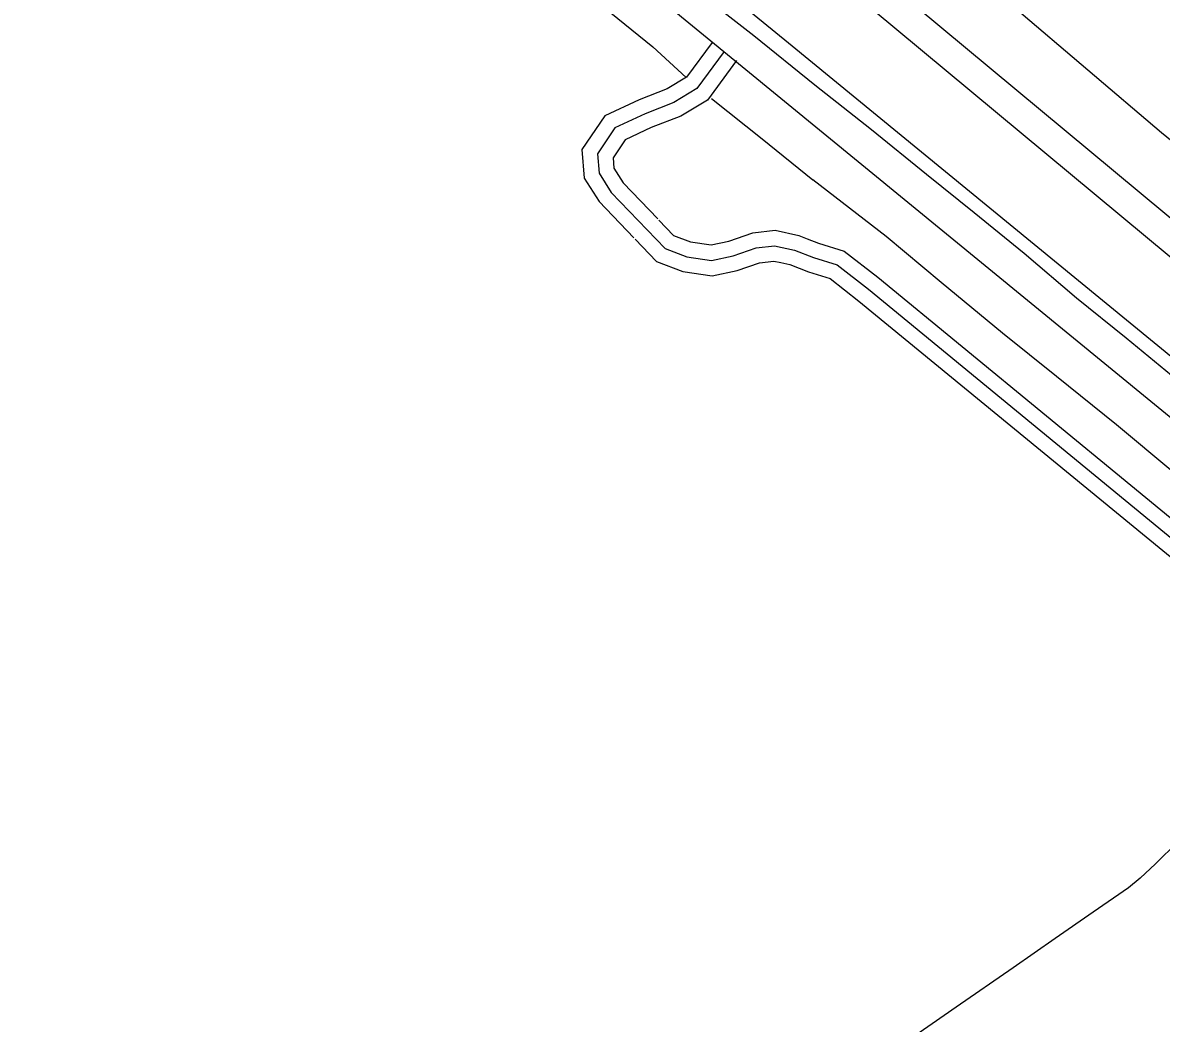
# Model space of a CAD drawing. Extents: x 3245246 to 3283090, y 806824 to 832173.
# Drawn here: x 3267744 to 3268870, y 814018 to 815007 of the extents above; entities that cross this region are included whole.
import ezdxf

# ---------------------------------------------------------------- set-up
doc = ezdxf.new("R2010")
doc.units = 0
for name, color, linetype in [('V-LEVE-TOET', 7, 'Continuous'), ('V-ROAD-CNTR', 7, 'Continuous'), ('V-SURV-LINE', 7, 'Continuous'), ('V-TOPO-SHOR', 7, 'Continuous')]:
    doc.layers.add(name, color=color, linetype=linetype)

msp = doc.modelspace()

# ---------------------------------------------------------------- linework, layer by layer
at = {"layer": 'V-LEVE-TOET'}
for points in [[(3267596.8, 815732.4), (3267840.3, 815535.2), (3267857.8, 815517.9), (3267863.6, 815508), (3267903, 815476.5), (3268218.9, 815217.6), (3268501.1, 814987), (3268787.8, 814752.2), (3269039.7, 814546), (3269194.6, 814422), (3269237.4, 814383.9), (3269272.2, 814344.1), (3269309.8, 814296.6), (3269553.2, 813980.9)], [(3269803.4, 813944.4), (3269654.7, 814141.9), (3269530, 814301.9), (3269409.2, 814454.2), (3269372.3, 814490.2), (3269325.2, 814533), (3269264.6, 814582.1), (3269070.9, 814735.1), (3268869.8, 814898.2), (3268651.4, 815084.2), (3268487.4, 815217.2), (3268295, 815374.6), (3268199.2, 815452.4), (3268175.9, 815479.2), (3268121.2, 815528.4)]]:
    msp.add_lwpolyline(points, dxfattribs=at)
at = {"layer": 'V-ROAD-CNTR'}
for points in [[(3266589.9, 816525.9), (3267314.9, 815916.9), (3268047.9, 815297.6), (3268901.3, 814598.7), (3269105.4, 814431.3)], [(3268425.6, 814987.3), (3268400.4, 814953.2), (3268381.4, 814941.7), (3268353.7, 814930.8), (3268319.6, 814914.9), (3268297, 814881.5), (3268299.4, 814853.4), (3268314, 814830.1), (3268348.5, 814794.2)], [(3268437.7, 814978.4), (3268410.7, 814941.8), (3268388, 814928.2), (3268359.7, 814917), (3268329.7, 814903.1), (3268312.4, 814877.5), (3268314, 814858.3), (3268325.9, 814839.3), (3268379.2, 814783.9), (3268400.7, 814775.7), (3268425.2, 814772.1), (3268446.5, 814776.7), (3268469.2, 814784.5), (3268487.3, 814786.6), (3268507, 814782.3), (3268525.9, 814774.9), (3268549.3, 814767.7), (3268580.2, 814743.7), (3268911.7, 814471.3)], [(3268449.8, 814969.5), (3268421, 814930.5), (3268394.7, 814914.7), (3268365.6, 814903.3), (3268339.8, 814891.3), (3268327.8, 814873.5), (3268328.7, 814863.1), (3268337.8, 814848.6), (3268371.9, 814813.1)], [(3268373, 814811.9), (3268387.7, 814796.7), (3268404.5, 814790.3), (3268424.7, 814787.3), (3268442.4, 814791.1), (3268465.8, 814799.2), (3268488.1, 814801.8), (3268511.4, 814796.7), (3268519.8, 814793.4)], [(3268349.6, 814793), (3268370.7, 814771.1), (3268396.9, 814761), (3268425.8, 814756.9), (3268450.5, 814762.2), (3268472.5, 814769.8), (3268486.6, 814771.4), (3268493.6, 814769.9)], [(3268519.8, 814793.4), (3268530.8, 814789.1), (3268556.3, 814781.3), (3268589.6, 814755.4), (3268923, 814481.4), (3268932.3, 814467.3), (3268942.3, 814450.8), (3268951.2, 814434.3), (3268952.1, 814432.5)], [(3268493.6, 814769.9), (3268502.6, 814767.9), (3268520.9, 814760.7), (3268542.3, 814754.2), (3268570.8, 814731.9), (3268900.4, 814461.2), (3268906.9, 814451.3), (3268916.3, 814435.9), (3268924.4, 814420.8), (3268928.3, 814412.5)]]:
    msp.add_lwpolyline(points, dxfattribs=at)
at = {"layer": 'V-SURV-LINE'}
for points in [[(3267544.3, 815922.9), (3269316, 814450.9)], [(3269296.8, 814427.8), (3267525.2, 815899.8)]]:
    msp.add_lwpolyline(points, dxfattribs=at)
at = {"layer": 'V-TOPO-SHOR'}
for points in [[(3267847.7, 815494.7), (3267890.9, 815464.6), (3267939.8, 815424), (3267995.8, 815378.4), (3268049.1, 815335.2), (3268098.4, 815293.8), (3268153.2, 815247.6), (3268207.3, 815204), (3268261.6, 815158.5), (3268311.3, 815120), (3268359.8, 815080.8), (3268404.6, 815043.1), (3268467, 814994.3), (3268527.1, 814945.4), (3268583.4, 814901.3), (3268637.6, 814857.2), (3268684.6, 814819.3), (3268734.1, 814779.2), (3268785.9, 814734.9), (3268834.9, 814695.4), (3268885.4, 814654.1)], [(3267778.8, 815472.9), (3267860.7, 815401.3), (3267918.1, 815353.3), (3267976.1, 815307.2), (3268030.5, 815262.9), (3268072.8, 815227.2), (3268116, 815192.2), (3268174.5, 815146.1), (3268229, 815099.2), (3268278.6, 815058.4), (3268325.6, 815016.8), (3268367.1, 814983), (3268400, 814952.8)], [(3268425.1, 814932.1), (3268475.3, 814892.2), (3268525.3, 814851.7)], [(3269104.3, 814387.3), (3269057.5, 814423.4), (3269005.1, 814465.4), (3268942.3, 814515.2), (3268881, 814563.1), (3268825.3, 814609.5), (3268766.2, 814657.4), (3268712.8, 814700.3), (3268652, 814750.3), (3268597.7, 814795.8), (3268525.3, 814851.7)], [(3269088.3, 814399.6), (3269092.8, 814383.9), (3269088.7, 814370.8), (3269076.2, 814358.5), (3269050.2, 814334.4), (3269023.3, 814312.7), (3268990.1, 814286.3), (3268975.3, 814273.1), (3268935.6, 814240.4), (3268907.6, 814216.8), (3268886, 814197.3), (3268864.1, 814175.8), (3268848.9, 814161.7), (3268837.1, 814151.9), (3268802.4, 814127.8), (3268764.9, 814101.8), (3268723.2, 814072.9), (3268666.8, 814034.1), (3268615.1, 813998.3)]]:
    msp.add_lwpolyline(points, dxfattribs=at)

doc.saveas('drawing.dxf')
